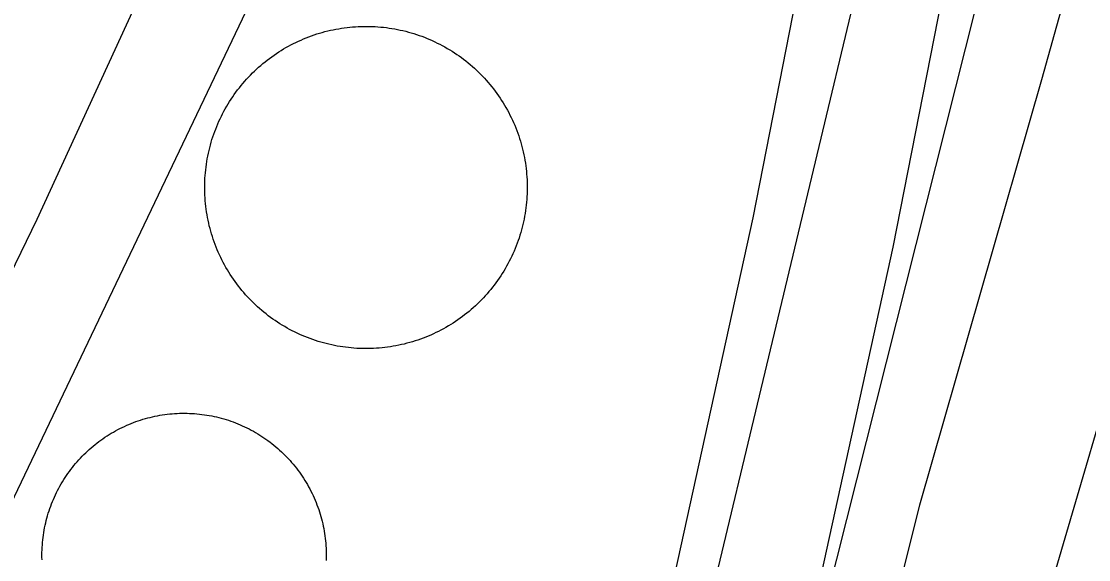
# Model space of a CAD drawing. Extents: x 3683613 to 3738215, y 469626 to 495384.
# Drawn here: x 3700572.3 to 3700795.9, y 477843.8 to 477956.7 of the extents above; entities that cross this region are included whole.
import ezdxf

# ---------------------------------------------------------------- set-up
doc = ezdxf.new("R2010")
doc.units = 0
for name, color, linetype in [('V-DOMW-TANK', 7, 'Continuous'), ('V-LEVE-TOET', 7, 'Continuous'), ('V-ROAD-CNTR', 7, 'Continuous'), ('V-SITE-OTLN', 7, 'Continuous'), ('V-SURV-LINE', 7, 'Continuous'), ('V-UTIL-LINE', 7, 'Continuous')]:
    doc.layers.add(name, color=color, linetype=linetype)

msp = doc.modelspace()

# ---------------------------------------------------------------- linework, layer by layer
at = {"layer": 'V-DOMW-TANK'}
for points in [[(3700617.59, 477942.33), (3700617.95, 477942.8), (3700618.32, 477943.26), (3700618.69, 477943.71), (3700619.08, 477944.16), (3700619.47, 477944.6), (3700619.87, 477945.03), (3700620.28, 477945.46), (3700620.7, 477945.88), (3700621.12, 477946.29), (3700621.55, 477946.69), (3700621.98, 477947.09), (3700622.43, 477947.48), (3700622.88, 477947.86), (3700623.34, 477948.23), (3700623.8, 477948.6), (3700624.27, 477948.95), (3700624.74, 477949.3), (3700625.23, 477949.64), (3700625.71, 477949.97), (3700626.21, 477950.29), (3700626.71, 477950.61), (3700627.21, 477950.92), (3700627.72, 477951.21), (3700628.24, 477951.5), (3700628.75, 477951.78), (3700629.28, 477952.05), (3700629.81, 477952.31), (3700630.34, 477952.56), (3700630.88, 477952.8), (3700631.42, 477953.04), (3700631.97, 477953.26), (3700632.52, 477953.47), (3700633.07, 477953.68), (3700633.63, 477953.87), (3700634.19, 477954.06), (3700634.75, 477954.23), (3700635.32, 477954.4), (3700635.89, 477954.55), (3700636.46, 477954.69), (3700637.03, 477954.83), (3700637.61, 477954.95), (3700638.19, 477955.07), (3700638.77, 477955.17), (3700639.35, 477955.27), (3700639.93, 477955.35), (3700640.52, 477955.42), (3700641.1, 477955.49), (3700641.69, 477955.54), (3700642.28, 477955.59), (3700642.87, 477955.62), (3700643.46, 477955.64), (3700644.05, 477955.66), (3700644.64, 477955.66), (3700645.23, 477955.65), (3700645.82, 477955.63), (3700646.41, 477955.61), (3700646.99, 477955.57), (3700647.58, 477955.52), (3700648.17, 477955.46), (3700648.75, 477955.39)], [(3700648.75, 477955.39), (3700649.34, 477955.31), (3700649.92, 477955.22), (3700650.5, 477955.12), (3700651.08, 477955.01), (3700651.66, 477954.89), (3700652.23, 477954.76), (3700652.81, 477954.62), (3700653.38, 477954.47), (3700653.94, 477954.31), (3700654.51, 477954.14), (3700655.07, 477953.96), (3700655.63, 477953.77), (3700656.19, 477953.57), (3700656.74, 477953.36), (3700657.29, 477953.14), (3700657.83, 477952.91), (3700658.37, 477952.67), (3700658.9, 477952.43), (3700659.43, 477952.17), (3700659.96, 477951.91), (3700660.48, 477951.63), (3700661, 477951.35), (3700661.51, 477951.05), (3700662.02, 477950.75), (3700662.52, 477950.44), (3700663.02, 477950.12), (3700663.5, 477949.79), (3700663.99, 477949.46), (3700664.47, 477949.11), (3700664.94, 477948.76), (3700665.41, 477948.4), (3700665.87, 477948.03), (3700666.32, 477947.65), (3700666.77, 477947.27), (3700667.21, 477946.87), (3700667.64, 477946.47), (3700668.06, 477946.07), (3700668.48, 477945.65), (3700668.89, 477945.23), (3700669.3, 477944.8), (3700669.7, 477944.36), (3700670.08, 477943.92), (3700670.46, 477943.47), (3700670.84, 477943.01), (3700671.2, 477942.55), (3700671.56, 477942.08), (3700671.91, 477941.6), (3700672.25, 477941.12), (3700672.58, 477940.63), (3700672.91, 477940.14), (3700673.22, 477939.64), (3700673.52, 477939.14), (3700673.82, 477938.62), (3700674.11, 477938.11), (3700674.39, 477937.59), (3700674.66, 477937.07), (3700674.92, 477936.54), (3700675.17, 477936), (3700675.41, 477935.47), (3700675.65, 477934.92), (3700675.87, 477934.38), (3700676.08, 477933.83), (3700676.29, 477933.28), (3700676.48, 477932.72), (3700676.67, 477932.16), (3700676.84, 477931.6), (3700677, 477931.03), (3700677.16, 477930.46), (3700677.3, 477929.89), (3700677.44, 477929.32), (3700677.56, 477928.74), (3700677.68, 477928.16), (3700677.78, 477927.58), (3700677.88, 477927), (3700677.96, 477926.41), (3700678.04, 477925.83), (3700678.1, 477925.24), (3700678.15, 477924.66), (3700678.2, 477924.07), (3700678.23, 477923.48), (3700678.25, 477922.89), (3700678.27, 477922.3), (3700678.27, 477921.71), (3700678.26, 477921.12), (3700678.24, 477920.53), (3700678.21, 477919.94), (3700678.17, 477919.35), (3700678.12, 477918.76), (3700678.07, 477918.18), (3700678, 477917.59), (3700677.92, 477917.01), (3700677.83, 477916.42), (3700677.73, 477915.84), (3700677.62, 477915.26), (3700677.5, 477914.69), (3700677.37, 477914.11), (3700677.23, 477913.54), (3700677.08, 477912.97), (3700676.92, 477912.4), (3700676.75, 477911.84)], [(3700629, 477891.83), (3700628.47, 477892.11), (3700627.96, 477892.39), (3700627.45, 477892.68), (3700626.94, 477892.99), (3700626.44, 477893.3), (3700625.94, 477893.62), (3700625.45, 477893.94), (3700624.96, 477894.28), (3700624.49, 477894.62), (3700624.01, 477894.98), (3700623.55, 477895.34), (3700623.09, 477895.71), (3700622.63, 477896.09), (3700622.19, 477896.47), (3700621.75, 477896.86), (3700621.31, 477897.26), (3700620.89, 477897.67), (3700620.47, 477898.09), (3700620.06, 477898.51), (3700619.66, 477898.94), (3700619.26, 477899.38), (3700618.87, 477899.82), (3700618.49, 477900.27), (3700618.12, 477900.73), (3700617.75, 477901.19), (3700617.4, 477901.66), (3700617.05, 477902.14), (3700616.71, 477902.62), (3700616.38, 477903.1), (3700616.05, 477903.6), (3700615.74, 477904.1), (3700615.43, 477904.6), (3700615.14, 477905.11), (3700614.85, 477905.63), (3700614.57, 477906.15), (3700614.3, 477906.67), (3700614.04, 477907.2), (3700613.79, 477907.73), (3700613.54, 477908.27), (3700613.31, 477908.81), (3700613.09, 477909.36), (3700612.87, 477909.91), (3700612.67, 477910.46), (3700612.48, 477911.02), (3700612.29, 477911.58), (3700612.11, 477912.14), (3700611.95, 477912.71), (3700611.8, 477913.28), (3700611.65, 477913.85), (3700611.52, 477914.42), (3700611.39, 477915), (3700611.28, 477915.58), (3700611.17, 477916.16), (3700611.08, 477916.74), (3700610.99, 477917.32), (3700610.92, 477917.91), (3700610.86, 477918.5), (3700610.8, 477919.08), (3700610.76, 477919.67), (3700610.73, 477920.26), (3700610.7, 477920.85), (3700610.69, 477921.44), (3700610.69, 477922.03), (3700610.7, 477922.62), (3700610.71, 477923.21), (3700610.74, 477923.8), (3700610.78, 477924.38), (3700610.83, 477924.97), (3700610.89, 477925.56), (3700610.96, 477926.15), (3700611.04, 477926.73), (3700611.13, 477927.31), (3700611.23, 477927.89), (3700611.34, 477928.47), (3700611.46, 477929.05), (3700611.59, 477929.62), (3700611.73, 477930.2), (3700611.88, 477930.77), (3700612.04, 477931.34), (3700612.21, 477931.9), (3700612.39, 477932.46), (3700612.58, 477933.02), (3700612.78, 477933.58), (3700612.99, 477934.13), (3700613.21, 477934.67), (3700613.44, 477935.22), (3700613.67, 477935.76), (3700613.92, 477936.29), (3700614.18, 477936.83), (3700614.44, 477937.35), (3700614.72, 477937.87), (3700615, 477938.39), (3700615.29, 477938.9), (3700615.6, 477939.41), (3700615.91, 477939.91), (3700616.22, 477940.41), (3700616.55, 477940.9), (3700616.89, 477941.38), (3700617.23, 477941.86), (3700617.59, 477942.33)], [(3700676.75, 477911.84), (3700676.56, 477911.27), (3700676.38, 477910.72), (3700676.18, 477910.16), (3700675.97, 477909.61), (3700675.75, 477909.06), (3700675.52, 477908.52), (3700675.28, 477907.98), (3700675.04, 477907.45), (3700674.78, 477906.91), (3700674.51, 477906.39), (3700674.24, 477905.86), (3700673.96, 477905.35), (3700673.66, 477904.84), (3700673.36, 477904.33), (3700673.05, 477903.83), (3700672.73, 477903.33), (3700672.4, 477902.84), (3700672.07, 477902.36), (3700671.72, 477901.88), (3700671.37, 477901.41), (3700671.01, 477900.94), (3700670.64, 477900.48), (3700670.26, 477900.03), (3700669.88, 477899.58), (3700669.48, 477899.14), (3700669.08, 477898.71), (3700668.67, 477898.28), (3700668.26, 477897.86), (3700667.84, 477897.45), (3700667.41, 477897.05), (3700666.97, 477896.65), (3700666.53, 477896.27), (3700666.08, 477895.88), (3700665.62, 477895.51), (3700665.16, 477895.14), (3700664.69, 477894.79), (3700664.21, 477894.44), (3700663.73, 477894.1), (3700663.24, 477893.77), (3700662.75, 477893.44), (3700662.25, 477893.13), (3700661.75, 477892.82), (3700661.23, 477892.53), (3700660.72, 477892.24), (3700660.2, 477891.96), (3700659.68, 477891.69), (3700659.15, 477891.43), (3700658.61, 477891.18), (3700658.08, 477890.93), (3700657.53, 477890.7), (3700656.99, 477890.48), (3700656.44, 477890.27), (3700655.89, 477890.06), (3700655.33, 477889.87), (3700654.77, 477889.68), (3700654.2, 477889.51), (3700653.64, 477889.34), (3700653.07, 477889.19), (3700652.5, 477889.04), (3700651.92, 477888.91), (3700651.35, 477888.78), (3700650.77, 477888.67), (3700650.19, 477888.56), (3700649.61, 477888.47), (3700649.02, 477888.38), (3700648.44, 477888.31), (3700647.85, 477888.25), (3700647.26, 477888.19), (3700646.68, 477888.15), (3700646.09, 477888.12), (3700645.5, 477888.09), (3700644.91, 477888.08), (3700644.32, 477888.08), (3700643.73, 477888.09), (3700643.14, 477888.1), (3700642.55, 477888.13), (3700641.96, 477888.17), (3700641.37, 477888.22), (3700640.79, 477888.28), (3700640.2, 477888.35), (3700639.62, 477888.43), (3700639.04, 477888.52), (3700638.45, 477888.62), (3700637.87, 477888.73), (3700637.3, 477888.85), (3700636.72, 477888.98), (3700636.15, 477889.12), (3700635.58, 477889.27), (3700635.01, 477889.43), (3700634.45, 477889.6), (3700633.89, 477889.78), (3700633.33, 477889.97), (3700632.77, 477890.17), (3700632.22, 477890.38), (3700631.67, 477890.6), (3700631.13, 477890.83), (3700630.59, 477891.07), (3700630.05, 477891.31), (3700629.52, 477891.57), (3700629, 477891.83)], [(3700579.87, 477858.34), (3700580.12, 477858.8), (3700580.36, 477859.26), (3700580.62, 477859.71), (3700580.89, 477860.16), (3700581.16, 477860.6), (3700581.44, 477861.04), (3700581.73, 477861.47), (3700582.02, 477861.9), (3700582.33, 477862.32), (3700582.64, 477862.74), (3700582.96, 477863.15), (3700583.28, 477863.55), (3700583.61, 477863.96), (3700583.95, 477864.35), (3700584.3, 477864.74), (3700584.65, 477865.12), (3700585.01, 477865.49), (3700585.38, 477865.86), (3700585.75, 477866.23), (3700586.12, 477866.59), (3700586.51, 477866.93), (3700586.9, 477867.28), (3700587.3, 477867.61), (3700587.7, 477867.95), (3700588.1, 477868.27), (3700588.52, 477868.58), (3700588.94, 477868.89), (3700589.36, 477869.19), (3700589.79, 477869.48), (3700590.23, 477869.77), (3700590.67, 477870.05), (3700591.11, 477870.32), (3700591.56, 477870.58), (3700592.01, 477870.84), (3700592.47, 477871.08), (3700592.93, 477871.32), (3700593.4, 477871.55), (3700593.86, 477871.77), (3700594.34, 477871.99), (3700594.82, 477872.19), (3700595.3, 477872.39), (3700595.78, 477872.58), (3700596.27, 477872.76), (3700596.76, 477872.93), (3700597.25, 477873.1), (3700597.75, 477873.25), (3700598.25, 477873.4), (3700598.75, 477873.53), (3700599.25, 477873.66), (3700599.76, 477873.78), (3700600.27, 477873.89), (3700600.78, 477873.99), (3700601.29, 477874.09), (3700601.8, 477874.17), (3700602.32, 477874.25), (3700602.83, 477874.32), (3700603.35, 477874.37), (3700603.87, 477874.42), (3700604.39, 477874.46), (3700604.91, 477874.49)], [(3700604.91, 477874.49), (3700605.42, 477874.51), (3700605.94, 477874.52), (3700606.46, 477874.53), (3700606.98, 477874.52), (3700607.5, 477874.5), (3700608.02, 477874.48), (3700608.54, 477874.45), (3700609.06, 477874.4), (3700609.58, 477874.35), (3700610.09, 477874.29), (3700610.61, 477874.22), (3700611.12, 477874.14), (3700611.64, 477874.06), (3700612.15, 477873.96), (3700612.66, 477873.85), (3700613.16, 477873.74), (3700613.67, 477873.62), (3700614.17, 477873.49), (3700614.67, 477873.35), (3700615.17, 477873.2), (3700615.66, 477873.04), (3700616.16, 477872.87), (3700616.65, 477872.7), (3700617.13, 477872.51), (3700617.62, 477872.32), (3700618.09, 477872.12), (3700618.57, 477871.91), (3700619.04, 477871.7), (3700619.51, 477871.47), (3700619.98, 477871.24), (3700620.44, 477870.99), (3700620.89, 477870.74), (3700621.34, 477870.49), (3700621.79, 477870.22), (3700622.23, 477869.95), (3700622.67, 477869.67), (3700623.1, 477869.38), (3700623.53, 477869.09), (3700623.95, 477868.78), (3700624.37, 477868.47), (3700624.78, 477868.15), (3700625.19, 477867.83), (3700625.59, 477867.5), (3700625.98, 477867.16), (3700626.37, 477866.81), (3700626.75, 477866.46), (3700627.13, 477866.1), (3700627.5, 477865.73), (3700627.86, 477865.36), (3700628.22, 477864.99), (3700628.57, 477864.6), (3700628.91, 477864.21), (3700629.25, 477863.81), (3700629.58, 477863.41), (3700629.9, 477863.01), (3700630.22, 477862.59), (3700630.52, 477862.17), (3700630.82, 477861.75), (3700631.12, 477861.32), (3700631.4, 477860.88), (3700631.68, 477860.45), (3700631.95, 477860), (3700632.21, 477859.55), (3700632.47, 477859.1), (3700632.71, 477858.64), (3700632.95, 477858.18), (3700633.18, 477857.71), (3700633.41, 477857.24), (3700633.62, 477856.77), (3700633.83, 477856.29), (3700634.02, 477855.81), (3700634.21, 477855.33), (3700634.39, 477854.84), (3700634.57, 477854.35), (3700634.73, 477853.85), (3700634.88, 477853.36), (3700635.03, 477852.86), (3700635.17, 477852.36), (3700635.29, 477851.86), (3700635.42, 477851.35), (3700635.53, 477850.84), (3700635.63, 477850.33), (3700635.72, 477849.82), (3700635.81, 477849.31), (3700635.88, 477848.79), (3700635.95, 477848.28), (3700636, 477847.76), (3700636.05, 477847.24), (3700636.09, 477846.73), (3700636.12, 477846.21), (3700636.14, 477845.68), (3700636.16, 477845.17), (3700636.16, 477844.65), (3700636.15, 477844.13), (3700636.14, 477843.61)], [(3700576.6, 477843.79), (3700576.59, 477844.31), (3700576.58, 477844.83), (3700576.59, 477845.35), (3700576.61, 477845.87), (3700576.63, 477846.39), (3700576.67, 477846.91), (3700576.71, 477847.43), (3700576.76, 477847.94), (3700576.82, 477848.46), (3700576.89, 477848.97), (3700576.97, 477849.49), (3700577.05, 477850), (3700577.15, 477850.51), (3700577.26, 477851.02), (3700577.37, 477851.53), (3700577.49, 477852.03), (3700577.62, 477852.54), (3700577.77, 477853.04), (3700577.91, 477853.54), (3700578.07, 477854.03), (3700578.24, 477854.52), (3700578.41, 477855.01), (3700578.6, 477855.5), (3700578.79, 477855.98), (3700578.99, 477856.46), (3700579.2, 477856.94), (3700579.42, 477857.41), (3700579.64, 477857.88), (3700579.87, 477858.34)]]:
    msp.add_lwpolyline(points, dxfattribs=at)
at = {"layer": 'V-LEVE-TOET'}
msp.add_lwpolyline([(3700523.33, 477278.69), (3700564.96, 477344.21), (3700623.74, 477431.05), (3700645, 477461.15), (3700649.12, 477469.08), (3700653.52, 477477.01), (3700658.45, 477487.2), (3700666.87, 477510.38), (3700687.21, 477568.02), (3700701.51, 477614.9), (3700713.08, 477654.72), (3700721.44, 477682.67), (3700738.35, 477766.16), (3700760.54, 477855.33), (3700786.1, 477944.55), (3700807.6, 478021.62)], dxfattribs=at)
at = {"layer": 'V-ROAD-CNTR'}
for points in [[(3700669.4, 477637.47), (3700669.4, 477637.47), (3700795.8, 478166.23), (3700923.17, 478583.64), (3700923.88, 478583.41), (3700944.6, 478675.51), (3701000.46, 478961.97)], [(3700836.84, 478236.43), (3700791.87, 478094.85), (3700787.98, 478077.38), (3700784.23, 478059.31), (3700780.72, 478041.05), (3700754.9, 477909.38), (3700720.07, 477750.59)], [(3700760.41, 478091.6), (3700758.65, 478083.69), (3700754.81, 478065.19), (3700751.27, 478046.76), (3700725.53, 477915.48), (3700690.81, 477757.21), (3700670.61, 477670.71)]]:
    msp.add_lwpolyline(points, dxfattribs=at)
at = {"layer": 'V-SITE-OTLN'}
msp.add_lwpolyline([(3699629.12, 478082.18), (3700005.69, 478964.54), (3700245.51, 479525.4), (3700279.84, 479585.27), (3700459.86, 479968.44), (3700792.74, 479813.43), (3700802.4, 479808.84), (3701086.25, 479674.11), (3701043.07, 479360.24), (3701079.71, 479347.21), (3700987.53, 478751.81), (3700961.1, 478604.27), (3700846.8, 478255.72), (3700738.94, 477827.57), (3700674.88, 477562.05), (3700656.56, 477517.24), (3700623.66, 477450.64), (3700439.66, 477166)], dxfattribs=at)
at = {"layer": 'V-SURV-LINE'}
msp.add_lwpolyline([(3700685.71, 477489.5), (3701037.44, 478688.69)], dxfattribs=at)
at = {"layer": 'V-UTIL-LINE'}
for points in [[(3700453.33, 477959.49), (3700444.83, 477939.98), (3700390.07, 477822.57), (3700402.16, 477817.54), (3700430.33, 477878.57), (3700534.83, 477828.83), (3700494.42, 477742.22), (3700437.54, 477619.32), (3700293.5, 477683.3), (3700267.96, 477629.95), (3700284.17, 477623.33), (3700300.94, 477657.44), (3700429.29, 477601.72), (3700390.21, 477518.41), (3700409.17, 477509.91), (3700512.28, 477735.07), (3700554.58, 477823.08), (3700696.64, 478120.9), (3700625.67, 478156.32), (3700648.76, 478208.55), (3700650.86, 478215.13), (3700730.53, 478392.99), (3700751.52, 478437.62)], [(3700613.72, 478192.5), (3700591.38, 478145.21), (3700664.81, 478109.54), (3700575.52, 477915.16), (3700539.32, 477840.63), (3700436.47, 477889.57), (3700466.79, 477953.65), (3700489.62, 478005.87), (3700478.62, 478010.92), (3700458.34, 477972.94), (3700327.98, 478036.01), (3700340.98, 478065.97), (3700343.07, 478073.92), (3700370.74, 478131.4), (3700415.35, 478230.91)]]:
    msp.add_lwpolyline(points, dxfattribs=at)

doc.saveas('drawing.dxf')
